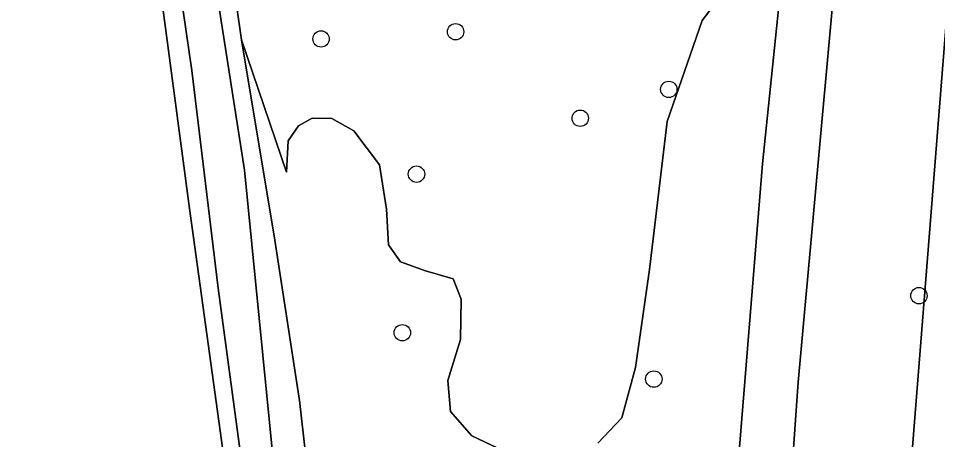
# Model space of a CAD drawing. Extents: x 157445 to 158888, y 383061 to 384688.
# Drawn here: x 157826.4 to 157881.4, y 384319.5 to 384344.6 of the extents above; entities that cross this region are included whole.
import ezdxf

# ---------------------------------------------------------------- set-up
doc = ezdxf.new("R2010")
doc.units = 0
for name, color, linetype in [('IMGEO_Boom', 7, 'Continuous'), ('IMGEO_Gemengd_bos', 7, 'Continuous'), ('IMGEO_Grasland_overig', 7, 'Continuous'), ('IMGEO_Groenvoorziening', 7, 'Continuous'), ('IMGEO_Hek', 7, 'Continuous'), ('IMGEO_Oever', 7, 'Continuous'), ('IMGEO_Rijbaan_lokaal_gesloten', 7, 'Continuous'), ('IMGEO_Waterloop', 7, 'Continuous')]:
    doc.layers.add(name, color=color, linetype=linetype)

msp = doc.modelspace()

# ---------------------------------------------------------------- linework, layer by layer
at = {"layer": 'IMGEO_Boom'}
for centre in [(157844.523, 384343.376), (157852.564, 384343.804), (157865.301, 384340.367), (157860.009, 384338.648), (157850.227, 384335.312), (157880.244, 384328.061), (157849.38, 384325.851), (157864.406, 384323.084)]:
    msp.add_circle(centre, 0.489, dxfattribs=at)
at = {"layer": 'IMGEO_Gemengd_bos'}
for points in [[(157869.292, 384316.073), (157870.889, 384335.918), (157875.291, 384378.432), (157874.358, 384384.514), (157875.266, 384397.599), (157878.124, 384406.833), (157879.68, 384411.433), (157879.405, 384414.669), (157877.086, 384418.3), (157873.744, 384423.533), (157872.756, 384423.637), (157869.42, 384424.464)], [(157837.946, 384356.024), (157839.779, 384343.319), (157842.456, 384335.439), (157842.557, 384337.298), (157843.187, 384338.188), (157844.001, 384338.654), (157845.171, 384338.638), (157846.485, 384337.905), (157848.008, 384335.87), (157848.43, 384333.226), (157848.553, 384331.092), (157849.271, 384330.089), (157850.763, 384329.546), (157852.41, 384329.066), (157852.894, 384327.845), (157852.851, 384325.441), (157852.096, 384322.997), (157852.259, 384321.155), (157853.534, 384319.7), (157855.756, 384318.647)], [(157861.055, 384319.267), (157862.499, 384320.766), (157863.316, 384323.773), (157864.152, 384329.631), (157865.198, 384338.449), (157867.301, 384344.469), (157868.539, 384346.123)], [(157868.539, 384346.123), (157867.301, 384344.469), (157865.198, 384338.449), (157864.152, 384329.631), (157863.316, 384323.773), (157862.499, 384320.766), (157861.055, 384319.267)], [(157855.756, 384318.647), (157853.534, 384319.7), (157852.259, 384321.155), (157852.096, 384322.997), (157852.851, 384325.441), (157852.894, 384327.845), (157852.41, 384329.066), (157850.763, 384329.546), (157849.271, 384330.089), (157848.553, 384331.092), (157848.43, 384333.226), (157848.008, 384335.87), (157846.485, 384337.905), (157845.171, 384338.638), (157844.001, 384338.654), (157843.187, 384338.188), (157842.557, 384337.298), (157842.456, 384335.439), (157839.779, 384343.319), (157841.765, 384331.371), (157843.232, 384321.806), (157844.89, 384307.235)]]:
    msp.add_lwpolyline(points, dxfattribs=at)
at = {"layer": 'IMGEO_Grasland_overig'}
msp.add_lwpolyline([(157844.292, 384264.111), (157843.467, 384274.305), (157842.534, 384286.511), (157841.349, 384296.508), (157840.057, 384308.438), (157838.568, 384319.416), (157836.673, 384333.254), (157834.747, 384347.644), (157832.634, 384361.914), (157830.751, 384371.983), (157829.386, 384379.197), (157826.934, 384390.538), (157824.804, 384400.566)], dxfattribs=at)
at = {"layer": 'IMGEO_Groenvoorziening'}
msp.add_lwpolyline([(157878.978, 384308.018), (157882.13, 384347.606), (157880.191, 384347.837), (157880.083, 384347.296), (157875.117, 384345.846), (157873.039, 384322.894), (157871.143, 384296.075)], dxfattribs=at)
msp.add_lwpolyline([(157882.13, 384347.606), (157878.978, 384308.018), (157892.858, 384287.839), (157894.562, 384287.641), (157921.628, 384284.511), (157922.664, 384292.361), (157924.145, 384304.589), (157947.255, 384301.931), (157947.421, 384304.836), (157921.615, 384307.801), (157919.117, 384287.599), (157904.706, 384289.265), (157903.64, 384289.372), (157894.565, 384290.48), (157881.988, 384308.806), (157884.766, 384337.762), (157887.038, 384339.323), (157887.861, 384346.922)], close=True, dxfattribs=at)
at = {"layer": 'IMGEO_Hek'}
msp.add_lwpolyline([(157894.562, 384287.641), (157892.858, 384287.839), (157878.978, 384308.018), (157882.13, 384347.606)], dxfattribs=at)
at = {"layer": 'IMGEO_Oever'}
for points in [[(157822.788, 384419.712), (157829.752, 384390.922), (157836.886, 384355.168), (157839.943, 384335.55), (157847.587, 384258.693), (157849.965, 384246.124), (157856.334, 384208.926), (157858.627, 384188.714), (157860.75, 384162.727), (157862.279, 384142.514)], [(157863.928, 384135.96), (157862.191, 384164.887), (157860.853, 384182.069), (157858.18, 384208.663), (157858.174, 384208.704), (157854.012, 384236.016), (157851.453, 384249.42), (157849.886, 384258.983), (157849.07, 384265.159), (157848.324, 384275.01), (157844.89, 384307.235), (157843.232, 384321.806), (157841.765, 384331.371), (157839.779, 384343.319), (157837.946, 384356.024), (157836.29, 384365.496), (157831.96, 384385.824), (157829.365, 384397.767), (157824.559, 384418.679)], [(157824.804, 384400.566), (157826.934, 384390.538), (157829.386, 384379.197), (157830.751, 384371.983), (157832.634, 384361.914), (157834.747, 384347.644), (157836.673, 384333.254), (157838.568, 384319.416), (157840.057, 384308.438), (157841.349, 384296.508), (157842.534, 384286.511), (157843.467, 384274.305), (157844.292, 384264.111), (157845.059, 384256.178), (157846.693, 384245.354), (157848.471, 384234.884), (157850.501, 384222.348), (157852.03, 384210.417), (157853.74, 384198.17), (157854.974, 384187.182), (157856.367, 384174.368), (157857.485, 384162.109), (157858.441, 384149.842), (157859.274, 384135.264)], [(157859.997, 384141.92), (157858.415, 384161.867), (157857.035, 384179.924), (157856.568, 384183.597), (157850.771, 384226.739), (157848.266, 384241.538), (157846.058, 384253.448), (157845.591, 384256.888), (157844.487, 384271.686), (157843.723, 384283.491), (157839.816, 384317.886), (157838.372, 384328.501), (157836.801, 384341.495), (157834.721, 384355.89), (157832.215, 384370.073), (157829.54, 384384.34), (157826.398, 384397.928)]]:
    msp.add_lwpolyline(points, dxfattribs=at)
at = {"layer": 'IMGEO_Rijbaan_lokaal_gesloten'}
for points in [[(157876.715, 384392.186), (157875.291, 384378.432), (157870.889, 384335.918), (157869.292, 384316.073), (157865.666, 384250), (157865.5, 384246.978), (157864.439, 384227.642)], [(157871.143, 384296.075), (157873.039, 384322.894), (157875.117, 384345.846), (157875.704, 384352.327), (157876.017, 384355.263), (157879.6, 384388.855)]]:
    msp.add_lwpolyline(points, dxfattribs=at)
at = {"layer": 'IMGEO_Waterloop'}
for points in [[(157862.279, 384142.514), (157860.75, 384162.727), (157858.627, 384188.714), (157856.334, 384208.926), (157849.965, 384246.124), (157847.587, 384258.693), (157839.943, 384335.55), (157836.886, 384355.168), (157829.752, 384390.922), (157822.788, 384419.712)], [(157826.398, 384397.928), (157829.54, 384384.34), (157832.215, 384370.073), (157834.721, 384355.89), (157836.801, 384341.495), (157838.372, 384328.501), (157839.816, 384317.886), (157843.723, 384283.491), (157844.487, 384271.686), (157845.591, 384256.888), (157846.058, 384253.448), (157848.266, 384241.538), (157850.771, 384226.739), (157856.568, 384183.597), (157857.035, 384179.924), (157858.415, 384161.867), (157859.997, 384141.92)]]:
    msp.add_lwpolyline(points, dxfattribs=at)

doc.saveas('drawing.dxf')
